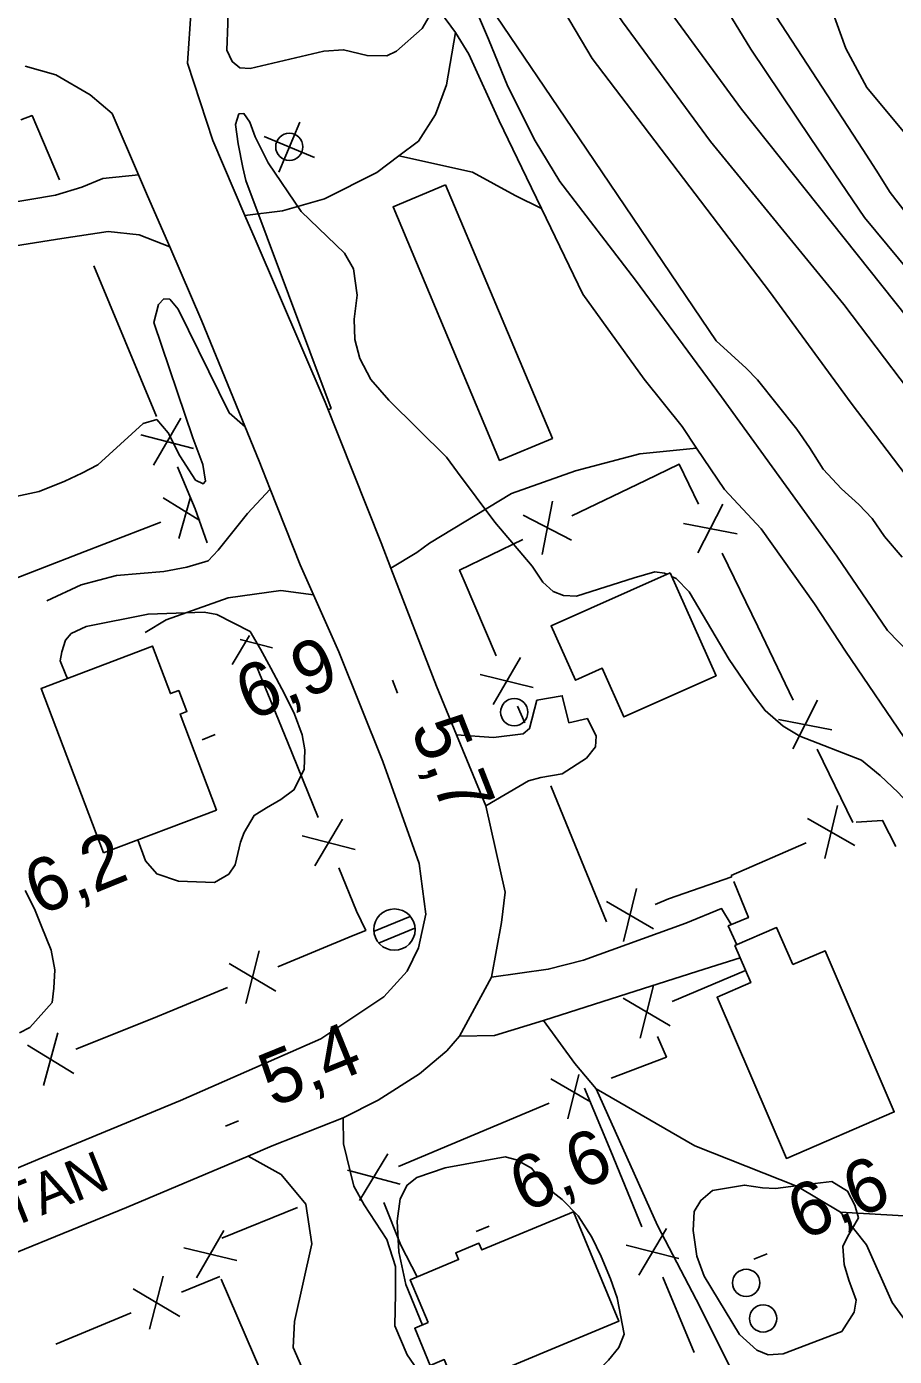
# Model space of a CAD drawing. Extents: x 362852 to 366875, y 5563573 to 5566479.
# Drawn here: x 364339.6 to 364403.3, y 5564824.2 to 5564921.9 of the extents above; entities that cross this region are included whole.
import ezdxf

# ---------------------------------------------------------------- set-up
doc = ezdxf.new("R2010")
doc.units = 0
for name, color, linetype in [('Niveau 19', 7, 'Continuous'), ('Niveau 2', 7, 'Continuous'), ('Niveau 21', 7, 'Continuous'), ('Niveau 22', 7, 'Continuous'), ('Niveau 3', 7, 'Continuous'), ('Niveau 31', 7, 'Continuous'), ('Niveau 36', 7, 'Continuous'), ('Niveau 37', 7, 'Continuous'), ('Niveau 4', 7, 'Continuous')]:
    doc.layers.add(name, color=color, linetype=linetype)

msp = doc.modelspace()

# ---------------------------------------------------------------- linework, layer by layer
at = {"layer": 'Niveau 19'}
for points in [[(364446.52, 5564826.2), (364439.4, 5564834), (364433.05, 5564842.48), (364429.25, 5564847.71), (364423.9, 5564854.18), (364418.74, 5564859.91), (364412.38, 5564866.59), (364407.73, 5564872.41), (364402.82, 5564877.5), (364399.08, 5564882.94), (364390.62, 5564894.66), (364384.3, 5564903.22), (364378.76, 5564910.47), (364376.94, 5564913.47), (364374.94, 5564917.45), (364373.52, 5564920.93), (364370.11, 5564928.88), (364367.65, 5564933.24), (364363.33, 5564938.88), (364361.15, 5564941.66), (364356.52, 5564948.67), (364351.86, 5564955.74), (364347.86, 5564962.52), (364341.84, 5564971.98)], [(364443.74, 5564822.83), (364438.63, 5564829.04), (364434.75, 5564833.61), (364434.1, 5564834.39), (364429.53, 5564839.99), (364423.23, 5564847.55), (364418.04, 5564853.84), (364411.56, 5564862.33), (364404.46, 5564869.01), (364399.72, 5564875.98), (364397.44, 5564879.46), (364393.54, 5564884.97), (364390.83, 5564887.84), (364388.79, 5564890.89), (364387.72, 5564892.48), (364384.95, 5564895.95), (364380.44, 5564902.2), (364377.4, 5564908.5), (364376.3, 5564910.77), (364374.29, 5564914.94), (364372.06, 5564919.82), (364371.09, 5564921.42), (364369.98, 5564922.91)], [(364328.44, 5564905.02), (364329.71, 5564906.79), (364332.68, 5564907.76), (364337.81, 5564908.8), (364341.71, 5564909.46), (364343.64, 5564910.06), (364345.19, 5564910.7), (364347.82, 5564910.97)], [(364350.1, 5564905.67), (364347.86, 5564906.56), (364345.58, 5564906.81), (364342.19, 5564906.29), (364336.28, 5564905.36), (364331.4, 5564904.18), (364329.36, 5564902.6)], [(364341.09, 5564879.68), (364343.61, 5564880.84), (364346.19, 5564881.52), (364349.68, 5564881.83), (364351.36, 5564882.14), (364352.92, 5564882.6), (364353.65, 5564883.39), (364355.81, 5564886.08), (364357.48, 5564887.88)], [(364360.66, 5564880.1), (364358.27, 5564880.43), (364354.39, 5564879.9), (364349.83, 5564878.28), (364348.3, 5564877.34)], [(364371.16, 5564869.82), (364373.88, 5564869.63), (364376.06, 5564869.9), (364376.53, 5564870.28), (364377.06, 5564872.36), (364378.93, 5564872.69), (364379.42, 5564870.71), (364380.78, 5564871.02), (364381.42, 5564869.73), (364381.36, 5564868.95), (364380.7, 5564868.12), (364378.93, 5564866.96), (364377.36, 5564866.69), (364376.46, 5564866.45), (364373.31, 5564864.6)], [(364373.72, 5564852.01), (364377.9, 5564852.6), (364380.49, 5564853.28), (364388, 5564855.99), (364390.62, 5564857.06), (364391.34, 5564855.88)], [(364391.98, 5564853.45), (364389.35, 5564852.62), (364383.73, 5564850.81), (364377.56, 5564848.84), (364373.96, 5564847.74), (364371.37, 5564847.68)], [(364355.87, 5564838.88), (364358.28, 5564837.52), (364360.1, 5564835.34), (364360.55, 5564832.42), (364359.27, 5564826.73), (364359.17, 5564824.82), (364359.96, 5564823.03), (364360.4, 5564822.81), (364362.22, 5564821.9), (364364.43, 5564821.5), (364366.85, 5564821.37), (364368.33, 5564821.85), (364369.05, 5564822.08), (364367.55, 5564824.28), (364366.64, 5564826.4), (364366.68, 5564828.78), (364366.68, 5564830.77), (364366.05, 5564832.75), (364364.38, 5564835.29), (364363.63, 5564836.66), (364362.86, 5564839.77), (364362.83, 5564841.69)]]:
    msp.add_lwpolyline(points, dxfattribs=at)
at = {"layer": 'Niveau 2'}
for points in [[(364213.35, 5565146.39), (364232.53, 5565126.45), (364248.39, 5565109.34), (364263.13, 5565093.41), (364276.11, 5565079.71), (364286.64, 5565068.01), (364298.72, 5565050.81), (364312.47, 5565031.31), (364325.73, 5565011.49), (364339.55, 5564989.79), (364351.77, 5564968.99), (364363.49, 5564948.63), (364370.89, 5564936.8), (364381.12, 5564919.52), (364394.15, 5564902.4), (364400.15, 5564894.19), (364412.12, 5564878.44), (364425.03, 5564863.91), (364445.83, 5564836.95)], [(364448.42, 5564846.74), (364439.7, 5564857.82), (364433.96, 5564865.25), (364422.86, 5564878.54), (364417.41, 5564885.85), (364417.07, 5564886.4), (364416.7, 5564888.08), (364410.82, 5564892.76), (364404.29, 5564900.44), (364392.1, 5564915.78), (364377.46, 5564935.81), (364374.07, 5564942.97), (364373.1, 5564944.76), (364372.34, 5564946.01), (364370.94, 5564948.25), (364366.66, 5564954.67), (364358.85, 5564968.9), (364349.12, 5564985.71)], [(364436.08, 5564904.15), (364425.61, 5564904.22), (364421.12, 5564905.49), (364410.33, 5564908.53), (364404.44, 5564913.58), (364401.28, 5564917.39), (364399.75, 5564920.25), (364398.7, 5564923.17), (364397.49, 5564926.16), (364395.64, 5564928.89), (364393.49, 5564931.74), (364391.71, 5564934.62), (364387.24, 5564940.76), (364385.46, 5564943.01), (364384.17, 5564946.22), (364382.1, 5564950.72), (364380.76, 5564952.79), (364379.58, 5564955.41), (364375.09, 5564965.28), (364374.1, 5564967.74), (364373.56, 5564969.38), (364373.83, 5564970.24)], [(364353.63, 5564928.52), (364353.82, 5564926.97), (364354.17, 5564925.5), (364354.36, 5564923.95), (364354.37, 5564922.09), (364354.29, 5564920.12), (364354.69, 5564919.29), (364355.25, 5564918.83), (364356.02, 5564918.78), (364361.41, 5564920.05), (364362.87, 5564920.15), (364364.59, 5564919.73), (364366.04, 5564919.7), (364366.76, 5564920.06), (364368.65, 5564921.71), (364369.16, 5564922.6), (364369.42, 5564923.64), (364369.534, 5564923.913)], [(364373.56, 5564923.41), (364380.2, 5564913.6), (364390.24, 5564898.78), (364392.43, 5564896.75), (364393.27, 5564895.91), (364396.16, 5564892.29), (364397.08, 5564890.93), (364398.09, 5564889.35), (364399.43, 5564887.9), (364400.7, 5564886.75), (364401.68, 5564885.71), (364402.58, 5564884.4), (364403.88, 5564882.88)], [(364439.81, 5564888.06), (364435.49, 5564892.89), (364434.72, 5564893.88), (364433.89, 5564895.16), (364433.86, 5564896.15), (364434.15, 5564896.83), (364434.47, 5564897.27), (364436, 5564899.68), (364428.73, 5564899.46), (364420.33, 5564899.45), (364418.39, 5564899.03), (364416.95, 5564899.19), (364413.46, 5564900.75), (364411.69, 5564901.89), (364409.64, 5564903.73), (364408.75, 5564905.17), (364407.99, 5564906.29), (364407.2, 5564906.84), (364405.56, 5564907.23), (364404.18, 5564908.16), (364403.01, 5564909.67), (364401.98, 5564911.31), (364400.99, 5564912.83), (364394.28, 5564923.11)], [(364386.612, 5564881.628), (364386.44, 5564881.71), (364385.72, 5564881.79), (364384.21, 5564881.36), (364379.97, 5564880), (364379.02, 5564880.05), (364378.27, 5564880.36), (364377.5, 5564881.04), (364376.71, 5564882.22), (364373.97, 5564885.45), (364371.24, 5564889.13), (364370.42, 5564890.23), (364366.18, 5564894.41), (364364.88, 5564895.93), (364364.07, 5564897.47), (364363.69, 5564898.87), (364363.65, 5564900.35), (364363.87, 5564902.12), (364363.59, 5564904.06), (364362.93, 5564905.22), (364359.76, 5564908.28), (364357.33, 5564911.84), (364356.37, 5564913.75), (364355.99, 5564914.84), (364355.55, 5564915.47), (364355.18, 5564915.44), (364354.94, 5564914.66), (364355.14, 5564913.25), (364355.47, 5564911.51), (364355.68, 5564910.54), (364361.95, 5564893.8), (364361.732, 5564893.711)], [(364349.67, 5564901.85), (364349.27, 5564901.44), (364348.94, 5564900.12), (364351.81, 5564891.64), (364352.53, 5564889.69), (364352.72, 5564888.46), (364352.55, 5564888.26), (364352, 5564888.54), (364350.85, 5564890.31), (364349.98, 5564892.01), (364349.15, 5564892.98), (364348.15, 5564892.69), (364344.83, 5564889.65), (364343.65, 5564889.04), (364342.39, 5564888.46), (364340.52, 5564887.7), (364337.66, 5564887.09)], [(364355.636, 5564892.461), (364354.48, 5564893.48), (364350.72, 5564901.09), (364350.11, 5564901.84), (364349.67, 5564901.85)], [(364406.455, 5564863.061), (364406.34, 5564863.09), (364405.37, 5564863.81), (364404.48, 5564864.63), (364403.6, 5564865.58), (364402.28, 5564866.84), (364400.89, 5564867.96), (364396.38, 5564869.72), (364395.15, 5564870.46), (364393.82, 5564871.6), (364392.98, 5564872.75), (364391.18, 5564875.37), (364388.24, 5564880.33), (364387.28, 5564881.31), (364386.959, 5564881.463)], [(364342.596, 5564873.975), (364342.48, 5564874.24), (364342.07, 5564875.26), (364342.17, 5564875.92), (364342.45, 5564876.78), (364342.87, 5564877.27), (364343.97, 5564877.78), (364348.51, 5564878.7), (364352.63, 5564878.83), (364353.57, 5564878.66)], [(364353.57, 5564878.66), (364356.01, 5564877.41), (364356.78, 5564876.11), (364357.53, 5564874.73), (364358.54, 5564872.84), (364359.27, 5564871.34), (364359.82, 5564869.82), (364360.02, 5564868.72), (364359.98, 5564867.27), (364359.22, 5564865.78), (364358.26, 5564865.07), (364357.2, 5564864.45), (364356.31, 5564863.9), (364355.57, 5564862.66), (364355.3, 5564861.93), (364354.91, 5564860.28), (364354.44, 5564859.59), (364353.39, 5564858.97), (364350.74, 5564859.07), (364349.15, 5564859.6), (364348.32, 5564860.57), (364347.759, 5564862.114)], [(364339.5, 5564858.39), (364340.17, 5564857.04), (364340.67, 5564855.82), (364341.4, 5564854), (364341.67, 5564852.56), (364341.59, 5564851.22), (364341.46, 5564850.16), (364339.84, 5564848.32), (364339.06, 5564847.94)], [(364368.654, 5564826.466), (364367.45, 5564829.44), (364366.92, 5564831.83), (364366.81, 5564834.09), (364367.02, 5564835.73), (364367.54, 5564836.75), (364368.25, 5564837.3), (364370.33, 5564838.02), (364374.73, 5564838.82), (364375.56, 5564838.61), (364376.68, 5564838), (364377.83, 5564836.55)], [(364398.72, 5564837.01), (364399.88, 5564836.3), (364400.42, 5564835.28), (364400.68, 5564834.33), (364399.87, 5564832.94), (364399.53, 5564832.24), (364399.63, 5564830.91), (364399.98, 5564829.75), (364400.51, 5564828.29), (364400.36, 5564827.42), (364399.45, 5564825.98), (364395.14, 5564824.34), (364394.05, 5564824.27), (364393.22, 5564824.62), (364391.95, 5564825.78), (364389.34, 5564830.06), (364388.81, 5564831.52), (364388.55, 5564833.41), (364388.61, 5564834.8), (364389.09, 5564835.62), (364389.97, 5564836.35), (364392.3, 5564836.75), (364393.63, 5564836.54), (364394.58, 5564836.5), (364395.7, 5564836.64), (364397.47, 5564836.87), (364398.72, 5564837.01)], [(364377.83, 5564836.55), (364378.92, 5564835.69), (364380.09, 5564834.49), (364381.1, 5564832.91), (364381.79, 5564831.51), (364382.46, 5564829.86), (364382.97, 5564828.45), (364383.48, 5564825.79), (364383.07, 5564824.82), (364382.32, 5564823.89), (364381.17, 5564822.73), (364380, 5564821.94), (364376.27, 5564820.85), (364375.12, 5564820.94), (364373.96, 5564821.34), (364373.36, 5564821.59), (364372.418, 5564822.309)]]:
    msp.add_lwpolyline(points, dxfattribs=at)
at = {"layer": 'Niveau 21'}
for points in [[(364334.21, 5564829.91), (364346.92, 5564835.11), (364355.87, 5564838.88), (364357.62, 5564839.62), (364362.83, 5564841.69), (364365.42, 5564842.99), (364368.44, 5564844.92), (364370.44, 5564846.61), (364371.37, 5564847.68), (364373.72, 5564852.01), (364374.46, 5564856.04), (364374.74, 5564858.27), (364373.31, 5564864.6), (364371.16, 5564869.82), (364369.69, 5564873.39), (364366.35, 5564882.06), (364365.62, 5564883.93), (364361.51, 5564894.27), (364356.38, 5564906.24), (364355.63, 5564907.98), (364353.26, 5564913.5), (364351.41, 5564919.16), (364351.67, 5564923.13)], [(364339.49, 5564918.95), (364341.74, 5564918.31), (364344.25, 5564916.85), (364345.87, 5564915.46), (364347.82, 5564910.97), (364348.48, 5564909.43), (364350.1, 5564905.67), (364352.45, 5564900.22), (364356.68, 5564889.92), (364357.48, 5564887.88), (364359.68, 5564882.31), (364360.66, 5564880.1), (364362.51, 5564875.93), (364365.76, 5564867.86), (364368.42, 5564860.36), (364368.92, 5564856.64), (364368.37, 5564854.17), (364367.55, 5564852.47), (364365.82, 5564850.57), (364361.2, 5564847.5), (364350.9, 5564842.97), (364340.72, 5564838.74), (364331.71, 5564834.98)]]:
    msp.add_lwpolyline(points, dxfattribs=at)
at = {"layer": 'Niveau 22'}
for points in [[(364429.52, 5564888.29), (364426.62, 5564889.6), (364423.64, 5564890.31), (364421.59, 5564890.59), (364418.46, 5564891.24), (364411.65, 5564896.06), (364407.06, 5564900.66), (364401.12, 5564907.83), (364397.17, 5564913.63), (364392.78, 5564920.19), (364390.55, 5564923.88), (364385.4, 5564931.87), (364380.21, 5564938.85), (364377.57, 5564943.69), (364376.94, 5564945.24), (364376.59, 5564949.3), (364375.41, 5564954.82), (364374.84, 5564956.88), (364374.13, 5564958.99), (364373, 5564961.46), (364370.91, 5564965.72)], [(364355.63, 5564907.98), (364358.38, 5564908.32), (364361.46, 5564909.2), (364365.3, 5564911.14), (364366.92, 5564912.36), (364368.37, 5564913.45), (364369.63, 5564915.4), (364370.42, 5564917.59), (364371.09, 5564921.42)], [(364366.92, 5564912.36), (364372.34, 5564911.15), (364375.47, 5564909.44), (364377.4, 5564908.5)], [(364388.79, 5564890.89), (364384.63, 5564890.47), (364379.9, 5564889.22), (364375.21, 5564887.55), (364369.19, 5564883.9), (364368.26, 5564883.21), (364366.35, 5564882.06)], [(364401.15, 5564793.41), (364399.26, 5564798.39), (364397.39, 5564805.34), (364395.38, 5564813.35), (364394.47, 5564816.52), (364391.82, 5564822.24), (364388.75, 5564828.34), (364385.93, 5564833.78), (364381.42, 5564843.82), (364379.86, 5564845.68), (364377.56, 5564848.84)], [(364381.42, 5564843.82), (364388.67, 5564839.64), (364396.19, 5564836.63), (364399.37, 5564834.76), (364401.27, 5564832.35), (364403.14, 5564828.13), (364406.05, 5564824.15), (364407.44, 5564821.09), (364410.18, 5564816.91), (364411.45, 5564814.69), (364416.45, 5564808.23), (364418.81, 5564804.83), (364419.11, 5564803.45), (364417.94, 5564799.36)], [(364399.37, 5564834.76), (364404.46, 5564834.47), (364408.24, 5564834.03), (364411.97, 5564833.86), (364416.24, 5564832.49), (364419.13, 5564831.49), (364423.92, 5564830.72), (364427.39, 5564829.41), (364430.65, 5564827.82), (364434.85, 5564826.78), (364436.45, 5564826.82)]]:
    msp.add_lwpolyline(points, dxfattribs=at)
at = {"layer": 'Niveau 3'}
for p, q in [((364366.458, 5564873.845), (364366.838, 5564872.877)), ((364352.477, 5564869.462), (364353.441, 5564869.853)), ((364354.187, 5564841.082), (364355.151, 5564841.473)), ((364372.597, 5564833.342), (364373.561, 5564833.733)), ((364392.997, 5564831.302), (364393.961, 5564831.693))]:
    msp.add_line(p, q, dxfattribs=at)
at = {"layer": 'Niveau 31'}
for points in [[(364370.36, 5564910.24), (364378.2, 5564891.6), (364374.33, 5564889.98), (364366.5, 5564908.61), (364370.36, 5564910.24)], [(364386.84, 5564881.73), (364390.22, 5564874.16), (364383.45, 5564871.14), (364381.86, 5564874.71), (364379.89, 5564873.83), (364378.11, 5564877.83), (364386.84, 5564881.73)], [(364345.24, 5564861.16), (364340.66, 5564873.24), (364348.83, 5564876.34), (364350.16, 5564872.85), (364350.77, 5564873.08), (364351.36, 5564871.54), (364350.86, 5564871.35), (364353.53, 5564864.3), (364345.24, 5564861.16)], [(364395.85, 5564852.94), (364398.22, 5564853.96), (364403.31, 5564842.12), (364395.39, 5564838.71), (364390.29, 5564850.55), (364392.77, 5564851.62), (364391.6, 5564854.34), (364394.67, 5564855.66), (364395.85, 5564852.94)], [(364369.07, 5564826.64), (364367.76, 5564829.79), (364371.31, 5564831.27), (364371.1, 5564831.76), (364372.81, 5564832.47), (364373.01, 5564831.98), (364379.74, 5564834.78), (364383.09, 5564826.76), (364371.15, 5564821.78), (364370.26, 5564823.93), (364369.23, 5564823.5), (364368.09, 5564826.23), (364369.07, 5564826.64)]]:
    msp.add_lwpolyline(points, dxfattribs=at)
at = {"layer": 'Niveau 36'}
for p, q in [((364358.111, 5564911.169), (364359.663, 5564914.842)), ((364360.724, 5564912.229), (364357.05, 5564913.782)), ((364367.763, 5564856.47), (364365.076, 5564855.38)), ((364365.422, 5564854.527), (364368.109, 5564855.618))]:
    msp.add_line(p, q, dxfattribs=at)
for centre, radius in [((364358.884, 5564913.023), 1), ((364375.402, 5564871.491), 1), ((364366.604, 5564855.516), 1.518), ((364392.431, 5564829.556), 1), ((364393.672, 5564826.95), 1)]:
    msp.add_circle(centre, radius, dxfattribs=at)
at = {"layer": 'Niveau 37'}
for p, q in [((364346.84, 5564898.75), (364344.53, 5564904.29)), ((364349.14, 5564893.21), (364346.84, 5564898.75)), ((364348.9, 5564889.64), (364350.93, 5564893.09)), ((364347.98, 5564891.86), (364351.86, 5564890.87)), ((364385.03, 5564888.52), (364379.62, 5564885.91)), ((364349.626, 5564887.233), (364352.306, 5564885.562)), ((364351.636, 5564887.291), (364350.782, 5564884.25)), ((364377.44, 5564883.08), (364378.21, 5564887)), ((364388.88, 5564883.2), (364390.71, 5564886.76)), ((364379.6, 5564884.12), (364376.05, 5564885.96)), ((364343.87, 5564883.29), (364349.46, 5564885.46)), ((364387.83, 5564885.36), (364391.76, 5564884.6)), ((364393.28, 5564877.78), (364390.66, 5564883.18)), ((364371.73, 5564881.14), (364374.07, 5564875.62)), ((364395.89, 5564872.38), (364393.28, 5564877.78)), ((364354.693, 5564874.996), (364355.959, 5564877.113)), ((364355.268, 5564876.83), (364357.655, 5564876.207)), ((364358.74, 5564869.31), (364356.47, 5564874.86)), ((364375.86, 5564875.51), (364373.85, 5564872.05)), ((364376.8, 5564873.31), (364372.91, 5564874.26)), ((364375.64, 5564871.94), (364376.17, 5564870.7)), ((364395.86, 5564868.8), (364397.68, 5564872.36)), ((364394.81, 5564870.96), (364398.73, 5564870.2)), ((364361.01, 5564863.76), (364358.74, 5564869.31)), ((364400.27, 5564863.39), (364397.64, 5564868.78)), ((364379.9, 5564861.65), (364378.09, 5564866.07)), ((364399.13, 5564864.63), (364398.21, 5564860.74)), ((364360.75, 5564860.19), (364362.8, 5564863.62)), ((364396.93, 5564863.67), (364400.41, 5564861.7)), ((364359.84, 5564862.41), (364363.71, 5564861.4)), ((364382.18, 5564856.09), (364379.9, 5564861.65)), ((364391.34, 5564859.49), (364396.84, 5564861.89)), ((364391.39, 5564859.38), (364391.34, 5564859.49)), ((364383.42, 5564854.65), (364384.38, 5564858.53)), ((364385.63, 5564855.58), (364382.17, 5564857.59)), ((364358.03, 5564852.78), (364363.58, 5564855.08)), ((364356.68, 5564853.95), (364355.69, 5564850.08)), ((364354.46, 5564853.03), (364357.9, 5564850.99)), ((364386.99, 5564850.24), (364392.39, 5564852.5)), ((364385.63, 5564851.41), (364384.65, 5564847.53)), ((364383.41, 5564850.48), (364386.86, 5564848.45)), ((364343.22, 5564846.74), (364348.79, 5564848.97)), ((364341.88, 5564847.92), (364340.84, 5564844.05)), ((364339.65, 5564847.02), (364343.07, 5564844.95)), ((364378.084, 5564844.554), (364380.999, 5564842.853)), ((364380.144, 5564844.88), (364379.327, 5564841.605)), ((364382.49, 5564839.23), (364380.57, 5564843.87)), ((364372.44, 5564840.44), (364377.97, 5564842.77)), ((364366.91, 5564838.11), (364372.44, 5564840.44)), ((364364.05, 5564835.62), (364366.13, 5564839.04)), ((364384.78, 5564833.69), (364382.49, 5564839.23)), ((364363.16, 5564837.85), (364367.02, 5564836.81)), ((364359.48, 5564835.11), (364353.93, 5564832.84)), ((364354.07, 5564833.41), (364352.08, 5564829.94)), ((364384.54, 5564830.12), (364386.57, 5564833.56)), ((364355.02, 5564831.2), (364351.13, 5564832.14)), ((364383.62, 5564832.34), (364387.49, 5564831.34)), ((364349.62, 5564830.05), (364348.63, 5564826.17)), ((364350.98, 5564828.88), (364353.78, 5564830.04)), ((364388.61, 5564824.45), (364386.31, 5564829.99)), ((364347.41, 5564829.13), (364350.85, 5564827.09)), ((364353.87, 5564829.83), (364356.25, 5564824.32)), ((364341.74, 5564825.05), (364347.28, 5564827.35))]:
    msp.add_line(p, q, dxfattribs=at)
for points in [[(364342.02, 5564910.61), (364340, 5564915.32), (364339.18, 5564915)], [(364352.85, 5564883.93), (364351.97, 5564886.43), (364350.68, 5564889.52)], [(364388.92, 5564886.78), (364387.5, 5564889.71), (364385.03, 5564888.52)], [(364376.02, 5564884.17), (364371.39, 5564881.93), (364371.73, 5564881.14)], [(364338.27, 5564881.12), (364340.46, 5564881.97), (364343.87, 5564883.29)], [(364400.52, 5564863.41), (364402.45, 5564863.54), (364403.42, 5564861.62)], [(364363.58, 5564855.08), (364364.5, 5564855.46), (364363.83, 5564856.87), (364362.53, 5564860.05)], [(364391.39, 5564859.38), (364386.73, 5564857.78), (364385.74, 5564857.36)], [(364391.74, 5564854.4), (364391.11, 5564855.79), (364392.6, 5564856.4), (364391.52, 5564859.05)], [(364348.79, 5564848.97), (364350.32, 5564849.59), (364354.34, 5564851.25)], [(364382.52, 5564844.6), (364386.58, 5564846.15), (364385.91, 5564847.66)], [(364368.27, 5564830), (364367.08, 5564832.33), (364365.83, 5564835.47)], [(364356.25, 5564824.32), (364357.59, 5564821.21), (364358.62, 5564818.81)]]:
    msp.add_lwpolyline(points, dxfattribs=at)
at = {"layer": 'Niveau 4'}
msp.add_lwpolyline([(364348.46, 5564979.38), (364355.72, 5564967.11), (364363.21, 5564953.99), (364370.49, 5564941.85), (364372.82, 5564938.16), (364377.39, 5564930.93), (364383.35, 5564922.2), (364389.82, 5564913.42), (364399.6, 5564901.43), (364409.09, 5564888.9), (364410.82, 5564886.77), (364419.66, 5564875.87), (364429.16, 5564864.4), (364438.6, 5564853.22), (364446.64, 5564841.78)], dxfattribs=at)

# ---------------------------------------------------------------- texts
at = {"layer": 'Niveau 21'}
msp.add_text('RUE PAKATAN', height=3, rotation=21.67635, dxfattribs=at).set_placement((364319.56, 5564826.09))
at = {"layer": 'Niveau 3'}
for s, rotation, p in [('6,9  ', 22.09, (364355.99, 5564870.82)), ('5,7  ', 291.42391, (364367.77, 5564870.32)), ('6,2  ', 22.09, (364340.49, 5564856.51)), ('5,4  ', 22.09, (364357.7, 5564842.44)), ('6,6  ', 22.09, (364376.11, 5564834.7)), ('6,6  ', 22.09, (364396.51, 5564832.66))]:
    msp.add_text(s, height=3.93, rotation=rotation, dxfattribs=at).set_placement(p)

doc.saveas('drawing.dxf')
